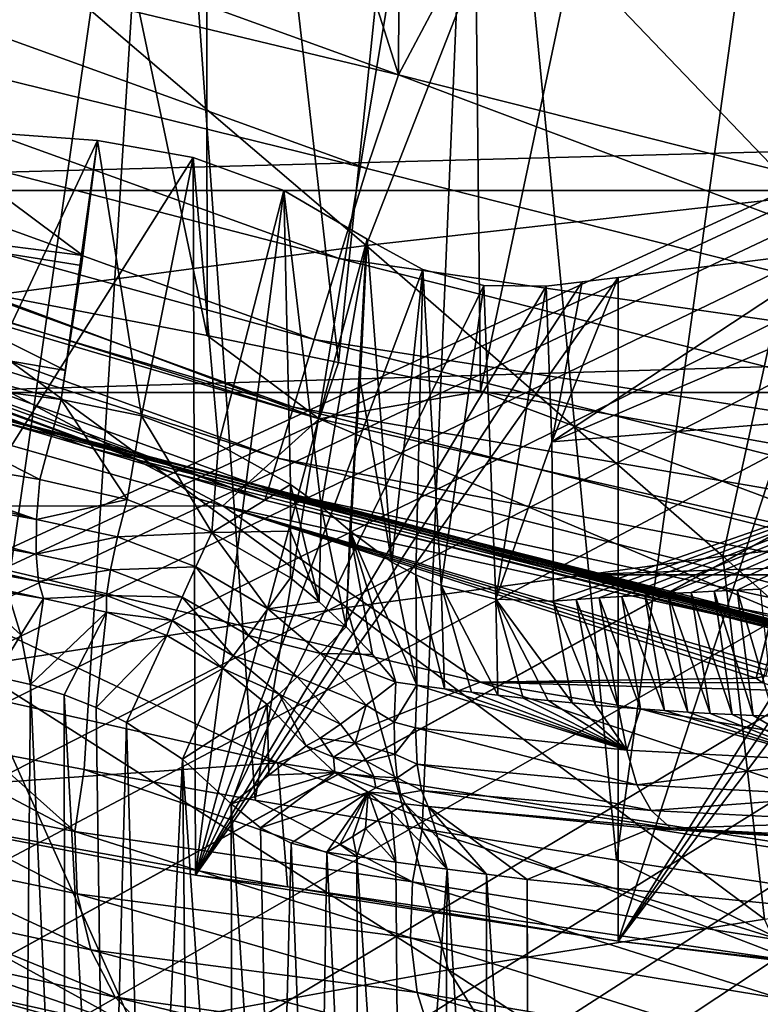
# Model space of a CAD drawing. Header units: metres. Extents: x -150 to 310, y -128 to 84.
# Tile 372 of 465: x 244.02 to 245.51, y 27.4 to 29.39. Entities that reach past the tile are written whole.
import ezdxf

# ---------------------------------------------------------------- set-up
doc = ezdxf.new("R2010")
doc.units = ezdxf.units.M
doc.layers.add('solid_26009703_SW0001_01', color=7, linetype='CONTINUOUS')

msp = doc.modelspace()

# ---------------------------------------------------------------- linework, layer by layer
at = {"layer": 'solid_26009703_SW0001_01'}
for points in [[(243.116791, 29.884842, 20), (243.636841, 32.883347, 20), (244.783997, 29.281439, 20)], [(244.783997, 29.281439, 20), (243.636841, 32.883347, 20), (244.795944, 32.182507, 20)], [(253.436691, 32.663933, 147.8293), (240.858826, 29.335346, 161.910217), (240.777496, 29.418783, 161.557251)], [(253.436691, 32.663933, 147.8293), (240.872131, 29.251188, 162.266235), (240.858826, 29.335346, 161.910217)], [(253.436691, 32.663933, 147.8293), (253.23819, 32.592106, 148.133163), (240.872131, 29.251188, 162.266235)], [(253.23819, 32.592106, 148.133163), (240.943726, 26.914448, 172.151337), (240.872131, 29.251188, 162.266235)], [(253.23819, 32.592106, 148.133163), (241.182755, 26.979494, 171.876175), (240.943726, 26.914448, 172.151337)], [(253.23819, 32.592106, 148.133163), (241.468613, 27.033003, 171.649811), (241.182755, 26.979494, 171.876175)], [(253.23819, 32.592106, 148.133163), (241.791901, 27.07361, 171.478043), (241.468613, 27.033003, 171.649811)], [(253.23819, 32.592106, 148.133163), (242.144608, 27.099974, 171.366516), (241.791901, 27.07361, 171.478043)], [(253.23819, 32.592106, 148.133163), (242.509903, 27.110838, 171.320557), (242.144608, 27.099974, 171.366516)], [(253.23819, 32.592106, 148.133163), (242.877884, 27.106201, 171.340164), (242.509903, 27.110838, 171.320557)], [(253.23819, 32.592106, 148.133163), (243.237457, 27.085897, 171.426056), (242.877884, 27.106201, 171.340164)], [(253.23819, 32.592106, 148.133163), (253.101547, 32.513977, 148.463669), (243.237457, 27.085897, 171.426056)], [(253.101547, 32.513977, 148.463669), (243.572433, 27.050976, 171.573792), (243.237457, 27.085897, 171.426056)], [(253.101547, 32.513977, 148.463669), (243.874969, 27.002449, 171.779068), (243.572433, 27.050976, 171.573792)], [(253.101547, 32.513977, 148.463669), (244.134048, 26.941683, 172.036133), (243.874969, 27.002449, 171.779068)], [(253.101547, 32.513977, 148.463669), (244.338303, 26.871798, 172.331772), (244.134048, 26.941683, 172.036133)], [(253.101547, 32.513977, 148.463669), (244.485703, 26.793299, 172.663834), (244.338303, 26.871798, 172.331772)], [(253.101547, 32.513977, 148.463669), (244.567017, 26.709862, 173.0168), (244.485703, 26.793299, 172.663834)], [(253.101547, 32.513977, 148.463669), (244.580338, 26.625704, 173.372818), (244.567017, 26.709862, 173.0168)], [(253.101547, 32.513977, 148.463669), (244.651932, 24.288963, 183.257919), (244.580338, 26.625704, 173.372818)], [(253.101547, 32.513977, 148.463669), (244.890961, 24.354012, 182.982758), (244.651932, 24.288963, 183.257919)], [(253.101547, 32.513977, 148.463669), (245.176819, 24.40752, 182.756393), (244.890961, 24.354012, 182.982758)], [(253.101547, 32.513977, 148.463669), (245.500107, 24.448126, 182.584625), (245.176819, 24.40752, 182.756393)], [(253.101547, 32.513977, 148.463669), (245.852814, 24.474489, 182.473083), (245.500107, 24.448126, 182.584625)], [(244.783997, 29.281439, 20), (244.795944, 32.182507, 20), (246.028748, 31.628019, 20)], [(244.783997, 29.281439, 20), (246.028748, 31.628019, 20), (246.503418, 28.847393, 20)], [(244.949509, 28.64296, 121.604858), (245.523026, 31.352512, 121.841446), (244.921555, 31.209459, 122.352425)], [(244.949509, 28.64296, 121.604858), (245.571457, 28.53083, 121.012856), (245.523026, 31.352512, 121.841446)], [(244.662918, 28.7006, 121.937881), (244.921555, 31.209459, 122.352425), (244.395172, 31.046314, 122.935181)], [(244.662918, 28.7006, 121.937881), (244.949509, 28.64296, 121.604858), (244.921555, 31.209459, 122.352425)], [(244.3974, 28.755085, 122.290405), (244.395172, 31.046314, 122.935181), (243.9543, 30.866819, 123.576332)], [(244.3974, 28.755085, 122.290405), (244.662918, 28.7006, 121.937881), (244.395172, 31.046314, 122.935181)], [(243.940323, 28.842916, 123.035004), (244.3974, 28.755085, 122.290405), (243.9543, 30.866819, 123.576332)], [(244.948608, 30.555845, 120.050484), (245.636322, 30.669258, 119.645378), (245.224182, 27.695719, 119.126381)], [(245.636322, 30.669258, 119.645378), (245.580948, 27.641823, 118.893875), (245.224182, 27.695719, 119.126381)], [(244.308441, 30.423351, 120.52375), (244.948608, 30.555845, 120.050484), (244.49469, 27.817127, 119.697441)], [(244.948608, 30.555845, 120.050484), (244.831787, 27.759209, 119.416351), (244.49469, 27.817127, 119.697441)], [(244.948608, 30.555845, 120.050484), (245.224182, 27.695719, 119.126381), (244.831787, 27.759209, 119.416351)], [(244.308441, 30.423351, 120.52375), (243.737595, 29.113825, 120.75148), (243.722183, 30.272875, 121.061241)], [(244.308441, 30.423351, 120.52375), (243.947662, 27.916845, 120.227211), (243.737595, 29.113825, 120.75148)], [(244.308441, 30.423351, 120.52375), (244.149246, 27.879301, 120.020332), (243.947662, 27.916845, 120.227211)], [(244.308441, 30.423351, 120.52375), (244.49469, 27.817127, 119.697441), (244.149246, 27.879301, 120.020332)], [(245.525528, 28.067825, 130.201187), (245.5056, 28.063511, 130.336914), (246.086365, 30.345573, 131.220169)], [(245.5056, 28.063511, 130.336914), (246.070145, 30.325201, 131.330536), (246.086365, 30.345573, 131.220169)], [(245.5056, 28.063511, 130.336914), (245.518845, 28.053747, 130.474426), (246.070145, 30.325201, 131.330536)], [(243.116791, 29.884842, 20), (244.783997, 29.281439, 20), (243.040573, 29.700165, 20.02235)], [(245.597443, 29.035629, 245.7491), (245.999542, 29.748957, 244.072144), (245.000595, 29.658884, 244.239716)], [(243.040573, 29.700165, 20.02235), (244.719757, 29.092621, 20.02235), (242.966934, 29.524361, 20.088854)], [(244.783997, 29.281439, 20), (244.719757, 29.092621, 20.02235), (243.040573, 29.700165, 20.02235)], [(244.718475, 28.93659, 245.932343), (245.000595, 29.658884, 244.239716), (244.002441, 29.548817, 244.444504)], [(244.718475, 28.93659, 245.932343), (245.597443, 29.035629, 245.7491), (245.000595, 29.658884, 244.239716)], [(243.840363, 28.819572, 246.148895), (244.718475, 28.93659, 245.932343), (244.002441, 29.548817, 244.444504)], [(242.966934, 29.524361, 20.088854), (244.663895, 28.910385, 20.088858), (242.900864, 29.366653, 20.196167)], [(244.719757, 29.092621, 20.02235), (244.663895, 28.910385, 20.088858), (242.966934, 29.524361, 20.088854)], [(258.439636, 29.470068, 113.185104), (241.560364, 29.470068, 113.185104), (242.594894, 29.04759, 112.702309)], [(257.40509, 29.04759, 112.702309), (258.439636, 29.470068, 113.185104), (242.594894, 29.04759, 112.702309)], [(242.900864, 29.366653, 20.196167), (244.613785, 28.74691, 20.196171), (242.845718, 29.234974, 20.33889)], [(244.663895, 28.910385, 20.088858), (244.613785, 28.74691, 20.196171), (242.900864, 29.366653, 20.196167)], [(242.06102, 29.292627, 76.233185), (242.296356, 29.214607, 57.779915), (244.152679, 28.531244, 57.779163)], [(243.973099, 28.583786, 76.230186), (242.06102, 29.292627, 76.233185), (244.152679, 28.531244, 57.779163)], [(244.783997, 29.281439, 20), (246.450836, 28.654272, 20.02235), (244.719757, 29.092621, 20.02235)], [(244.783997, 29.281439, 20), (246.503418, 28.847393, 20), (246.450836, 28.654272, 20.02235)], [(242.845718, 29.234974, 20.33889), (244.57193, 28.610415, 20.338896), (242.80423, 29.135948, 20.509844)], [(244.613785, 28.74691, 20.196171), (244.57193, 28.610415, 20.338896), (242.845718, 29.234974, 20.33889)], [(242.296356, 29.214607, 57.779915), (242.533478, 29.133093, 39.324863), (244.333832, 28.476528, 39.323532)], [(244.152679, 28.531244, 57.779163), (242.296356, 29.214607, 57.779915), (244.333832, 28.476528, 39.323532)], [(244.146896, 28.916357, 141.895355), (243.798187, 29.176237, 140.746307), (243.473526, 29.00313, 141.632416)], [(243.798187, 29.176237, 140.746307), (244.176529, 29.148678, 140.872681), (243.554489, 27.823235, 140.265503)], [(244.146896, 28.916357, 141.895355), (244.176529, 29.148678, 140.872681), (243.798187, 29.176237, 140.746307)], [(244.176529, 29.148678, 140.872681), (244.369156, 29.114809, 140.920654), (243.554489, 27.823235, 140.265503)], [(244.26532, 28.593054, 143.201508), (244.176529, 29.148678, 140.872681), (244.103104, 28.626177, 143.174789)], [(244.111816, 28.684763, 142.91655), (244.103104, 28.626177, 143.174789), (244.176529, 29.148678, 140.872681)], [(244.143814, 28.896313, 141.983963), (244.111816, 28.684763, 142.91655), (244.176529, 29.148678, 140.872681)], [(244.176529, 29.148678, 140.872681), (244.146896, 28.916357, 141.895355), (244.143814, 28.896313, 141.983963)], [(244.26532, 28.593054, 143.201508), (244.369156, 29.114809, 140.920654), (244.176529, 29.148678, 140.872681)], [(244.333832, 28.476528, 39.323532), (242.533478, 29.133093, 39.324863), (242.769592, 29.054001, 20.89912)], [(242.80423, 29.135948, 20.509844), (244.540466, 28.507769, 20.509851), (242.778519, 29.074558, 20.700424)], [(244.57193, 28.610415, 20.338896), (244.540466, 28.507769, 20.509851), (242.80423, 29.135948, 20.509844)], [(244.369156, 29.114809, 140.920654), (244.37439, 27.665359, 140.516327), (243.554489, 27.823235, 140.265503)], [(244.420776, 28.535355, 143.216492), (244.369156, 29.114809, 140.920654), (244.26532, 28.593054, 143.201508)], [(244.369156, 29.114809, 140.920654), (244.552338, 29.047575, 140.949951), (244.37439, 27.665359, 140.516327)], [(244.420776, 28.535355, 143.216492), (244.552338, 29.047575, 140.949951), (244.369156, 29.114809, 140.920654)], [(244.719757, 29.092621, 20.02235), (246.450836, 28.654272, 20.02235), (244.663895, 28.910385, 20.088858)], [(242.778519, 29.074558, 20.700424), (244.514038, 28.422827, 20.899971), (242.769592, 29.054001, 20.89912)], [(242.778519, 29.074558, 20.700424), (244.520966, 28.444136, 20.700434), (244.514038, 28.422827, 20.899971)], [(244.540466, 28.507769, 20.509851), (244.520966, 28.444136, 20.700434), (242.778519, 29.074558, 20.700424)], [(257.40509, 29.04759, 112.702309), (242.594894, 29.04759, 112.702309), (243.786163, 28.640013, 112.30024)], [(244.333832, 28.476528, 39.323532), (242.769592, 29.054001, 20.89912), (244.514038, 28.422827, 20.899971)], [(257.40509, 29.04759, 112.702309), (243.786163, 28.640013, 112.30024), (256.213837, 28.640013, 112.30024)], [(244.552338, 29.047575, 140.949951), (244.720551, 28.949398, 140.961182), (244.37439, 27.665359, 140.516327)], [(244.420776, 28.535355, 143.216492), (244.565582, 28.4545, 143.220108), (244.552338, 29.047575, 140.949951)], [(244.627762, 28.40962, 143.219162), (244.720551, 28.949398, 140.961182), (244.552338, 29.047575, 140.949951)], [(244.627762, 28.40962, 143.219162), (244.552338, 29.047575, 140.949951), (244.565582, 28.4545, 143.220108)], [(245.438263, 28.309422, 247.408997), (245.597443, 29.035629, 245.7491), (244.718475, 28.93659, 245.932343)], [(245.438263, 28.309422, 247.408997), (246.197433, 28.396761, 247.248489), (245.597443, 29.035629, 245.7491)], [(243.424286, 28.802174, 142.628922), (244.111816, 28.684763, 142.91655), (243.473526, 29.00313, 141.632416)], [(244.143814, 28.896313, 141.983963), (244.146896, 28.916357, 141.895355), (243.473526, 29.00313, 141.632416)], [(244.111816, 28.684763, 142.91655), (244.143814, 28.896313, 141.983963), (243.473526, 29.00313, 141.632416)], [(245.093491, 28.540173, 142.131912), (246.138763, 28.986561, 141.160538), (245.682678, 28.92864, 141.095535)], [(246.3004, 28.639273, 142.497391), (246.138763, 28.986561, 141.160538), (245.093491, 28.540173, 142.131912)], [(246.235306, 28.994505, 141.172379), (245.227188, 27.532194, 140.650375), (246.138763, 28.986561, 141.160538)], [(246.235306, 28.994505, 141.172379), (246.332291, 28.993689, 141.181564), (245.227188, 27.532194, 140.650375)], [(246.332291, 28.993689, 141.181564), (246.410416, 27.389139, 140.739761), (245.227188, 27.532194, 140.650375)], [(245.682678, 28.92864, 141.095535), (246.138763, 28.986561, 141.160538), (245.227188, 27.532194, 140.650375)], [(244.720551, 28.949398, 140.961182), (244.833115, 28.888329, 140.967133), (244.37439, 27.665359, 140.516327)], [(244.685669, 28.360926, 143.216949), (244.720551, 28.949398, 140.961182), (244.627762, 28.40962, 143.219162)], [(244.70665, 28.663675, 142.057175), (244.720551, 28.949398, 140.961182), (244.685669, 28.360926, 143.216949)], [(244.70665, 28.663675, 142.057175), (244.770752, 28.297722, 143.217255), (244.720551, 28.949398, 140.961182)], [(244.770752, 28.297722, 143.217255), (244.833115, 28.888329, 140.967133), (244.720551, 28.949398, 140.961182)], [(244.429123, 28.411507, 128.265427), (243.447174, 28.934656, 124.188652), (243.208862, 28.758953, 128.102478)], [(244.624084, 28.586788, 124.309219), (243.584045, 28.911339, 123.825768), (243.447174, 28.934656, 124.188652)], [(244.624084, 28.586788, 124.309219), (243.447174, 28.934656, 124.188652), (244.429123, 28.411507, 128.265427)], [(244.67984, 28.206226, 247.598694), (244.718475, 28.93659, 245.932343), (243.840363, 28.819572, 246.148895)], [(244.67984, 28.206226, 247.598694), (245.438263, 28.309422, 247.408997), (244.718475, 28.93659, 245.932343)], [(245.093491, 28.540173, 142.131912), (245.682678, 28.92864, 141.095535), (245.227188, 28.872223, 141.025528)], [(245.682678, 28.92864, 141.095535), (245.227188, 27.532194, 140.650375), (245.227188, 28.872223, 141.025528)], [(244.624084, 28.586788, 124.309219), (243.940323, 28.842916, 123.035004), (243.584045, 28.911339, 123.825768)], [(244.663895, 28.910385, 20.088858), (246.4133, 28.467396, 20.08886), (244.613785, 28.74691, 20.196171)], [(246.450836, 28.654272, 20.02235), (246.4133, 28.467396, 20.08886), (244.663895, 28.910385, 20.088858)], [(244.833115, 28.888329, 140.967133), (244.95639, 28.856157, 140.980759), (244.37439, 27.665359, 140.516327)], [(244.819061, 28.271742, 143.220947), (244.833115, 28.888329, 140.967133), (244.770752, 28.297722, 143.217255)], [(244.869904, 28.250505, 143.227249), (244.833115, 28.888329, 140.967133), (244.819061, 28.271742, 143.220947)], [(244.869904, 28.250505, 143.227249), (244.95639, 28.856157, 140.980759), (244.833115, 28.888329, 140.967133)], [(245.227188, 28.872223, 141.025528), (245.227188, 27.532194, 140.650375), (244.37439, 27.665359, 140.516327)], [(245.154633, 28.863468, 141.01355), (245.227188, 28.872223, 141.025528), (244.37439, 27.665359, 140.516327)], [(245.082214, 28.854969, 141.000732), (245.154633, 28.863468, 141.01355), (244.37439, 27.665359, 140.516327)], [(245.093491, 28.540173, 142.131912), (245.154633, 28.863468, 141.01355), (245.082214, 28.854969, 141.000732)], [(245.093491, 28.540173, 142.131912), (245.227188, 28.872223, 141.025528), (245.154633, 28.863468, 141.01355)], [(244.624084, 28.586788, 124.309219), (244.3974, 28.755085, 122.290405), (243.940323, 28.842916, 123.035004)], [(244.95639, 28.856157, 140.980759), (245.082214, 28.854969, 141.000732), (244.37439, 27.665359, 140.516327)], [(244.980118, 28.223001, 143.24826), (244.95639, 28.856157, 140.980759), (244.869904, 28.250505, 143.227249)], [(244.980118, 28.223001, 143.24826), (245.082214, 28.854969, 141.000732), (244.95639, 28.856157, 140.980759)], [(244.980118, 28.223001, 143.24826), (245.093491, 28.540173, 142.131912), (245.082214, 28.854969, 141.000732)], [(243.922302, 28.087189, 247.817566), (244.67984, 28.206226, 247.598694), (243.840363, 28.819572, 246.148895)], [(243.424286, 28.802174, 142.628922), (243.617905, 28.68984, 143.0634), (244.103104, 28.626177, 143.174789)], [(243.424286, 28.802174, 142.628922), (244.103104, 28.626177, 143.174789), (244.111816, 28.684763, 142.91655)], [(244.429123, 28.411507, 128.265427), (243.208862, 28.758953, 128.102478), (243.447464, 28.410807, 132.156418)], [(244.624084, 28.586788, 124.309219), (244.662918, 28.7006, 121.937881), (244.3974, 28.755085, 122.290405)], [(244.613785, 28.74691, 20.196171), (246.379623, 28.299761, 20.196175), (244.57193, 28.610415, 20.338896)], [(246.4133, 28.467396, 20.08886), (246.379623, 28.299761, 20.196175), (244.613785, 28.74691, 20.196171)], [(243.617905, 28.68984, 143.0634), (243.590622, 28.544125, 143.014465), (244.059616, 28.464666, 143.1194)], [(244.103104, 28.626177, 143.174789), (243.617905, 28.68984, 143.0634), (244.059616, 28.464666, 143.1194)], [(244.624084, 28.586788, 124.309219), (244.949509, 28.64296, 121.604858), (244.662918, 28.7006, 121.937881)], [(244.70665, 28.663675, 142.057175), (244.685669, 28.360926, 143.216949), (244.770752, 28.297722, 143.217255)], [(243.128571, 28.631353, 142.883026), (243.121597, 28.55245, 142.846481), (244.053314, 28.383684, 143.083252)], [(243.590622, 28.544125, 143.014465), (243.128571, 28.631353, 142.883026), (244.053314, 28.383684, 143.083252)], [(243.786163, 28.640013, 112.30024), (243.792862, 28.637028, 94.674019), (245.825806, 28.106712, 94.669815)], [(245.136719, 28.271753, 111.980774), (243.786163, 28.640013, 112.30024), (245.825806, 28.106712, 94.669815)], [(256.213837, 28.640013, 112.30024), (243.786163, 28.640013, 112.30024), (245.136719, 28.271753, 111.980774)], [(245.947464, 28.072205, 76.227921), (245.825806, 28.106712, 94.669815), (243.792862, 28.637028, 94.674019)], [(245.947464, 28.072205, 76.227921), (243.792862, 28.637028, 94.674019), (243.973099, 28.583786, 76.230186)], [(244.103104, 28.626177, 143.174789), (244.059616, 28.464666, 143.1194), (244.23616, 28.423769, 143.14798)], [(244.26532, 28.593054, 143.201508), (244.103104, 28.626177, 143.174789), (244.23616, 28.423769, 143.14798)], [(244.624084, 28.586788, 124.309219), (245.858185, 28.304327, 124.419991), (244.949509, 28.64296, 121.604858)], [(245.858185, 28.304327, 124.419991), (245.571457, 28.53083, 121.012856), (244.949509, 28.64296, 121.604858)], [(246.3004, 28.639273, 142.497391), (245.093491, 28.540173, 142.131912), (245.096527, 28.218813, 143.281601)], [(246.3004, 28.639273, 142.497391), (245.096527, 28.218813, 143.281601), (245.142563, 28.222145, 143.29715)], [(256.213837, 28.640013, 112.30024), (245.136719, 28.271753, 111.980774), (254.863281, 28.271753, 111.980774)], [(246.3004, 28.639273, 142.497391), (245.142563, 28.222145, 143.29715), (245.188705, 28.225325, 143.313293)], [(246.3004, 28.639273, 142.497391), (245.188705, 28.225325, 143.313293), (245.23497, 28.228354, 143.330048)], [(246.3004, 28.639273, 142.497391), (245.23497, 28.228354, 143.330048), (245.281326, 28.231232, 143.347412)], [(246.3004, 28.639273, 142.497391), (245.281326, 28.231232, 143.347412), (245.327805, 28.233959, 143.365372)], [(246.3004, 28.639273, 142.497391), (245.327805, 28.233959, 143.365372), (245.374374, 28.236534, 143.383942)], [(246.3004, 28.639273, 142.497391), (245.374374, 28.236534, 143.383942), (245.421066, 28.238958, 143.403107)], [(246.3004, 28.639273, 142.497391), (245.421066, 28.238958, 143.403107), (245.46785, 28.241232, 143.422867)], [(246.3004, 28.639273, 142.497391), (245.46785, 28.241232, 143.422867), (245.51474, 28.243355, 143.443253)], [(244.57193, 28.610415, 20.338896), (246.351501, 28.159794, 20.338903), (244.540466, 28.507769, 20.509851)], [(246.379623, 28.299761, 20.196175), (246.351501, 28.159794, 20.338903), (244.57193, 28.610415, 20.338896)], [(244.26532, 28.593054, 143.201508), (244.23616, 28.423769, 143.14798), (244.407028, 28.357313, 143.164078)], [(244.420776, 28.535355, 143.216492), (244.26532, 28.593054, 143.201508), (244.407028, 28.357313, 143.164078)], [(244.624084, 28.586788, 124.309219), (244.429123, 28.411507, 128.265427), (245.712311, 28.128717, 128.404846)], [(244.624084, 28.586788, 124.309219), (245.712311, 28.128717, 128.404846), (245.858185, 28.304327, 124.419991)], [(243.973099, 28.583786, 76.230186), (244.152679, 28.531244, 57.779163), (246.068649, 28.038036, 57.778687)], [(245.947464, 28.072205, 76.227921), (243.973099, 28.583786, 76.230186), (246.068649, 28.038036, 57.778687)], [(243.121597, 28.55245, 142.846481), (244.052475, 28.313734, 143.028107), (244.053314, 28.383684, 143.083252)], [(243.121597, 28.55245, 142.846481), (243.124649, 28.480888, 142.790497), (244.052475, 28.313734, 143.028107)], [(243.590622, 28.544125, 143.014465), (244.053314, 28.383684, 143.083252), (244.059616, 28.464666, 143.1194)], [(244.152679, 28.531244, 57.779163), (244.333832, 28.476528, 39.323532), (246.19101, 28.002794, 39.32254)], [(246.068649, 28.038036, 57.778687), (244.152679, 28.531244, 57.779163), (246.19101, 28.002794, 39.32254)], [(244.420776, 28.535355, 143.216492), (244.407028, 28.357313, 143.164078), (244.565582, 28.4545, 143.220108)], [(244.980118, 28.223001, 143.24826), (245.096527, 28.218813, 143.281601), (245.093491, 28.540173, 142.131912)], [(244.540466, 28.507769, 20.509851), (246.330353, 28.054537, 20.509859), (244.520966, 28.444136, 20.700434)], [(246.351501, 28.159794, 20.338903), (246.330353, 28.054537, 20.509859), (244.540466, 28.507769, 20.509851)], [(243.124649, 28.480888, 142.790497), (243.135757, 28.425472, 142.719284), (244.057327, 28.258608, 142.95607)], [(243.124649, 28.480888, 142.790497), (244.057327, 28.258608, 142.95607), (244.052475, 28.313734, 143.028107)], [(246.19101, 28.002794, 39.32254), (244.333832, 28.476528, 39.323532), (244.514038, 28.422827, 20.899971)], [(244.23616, 28.423769, 143.14798), (244.059616, 28.464666, 143.1194), (244.053314, 28.383684, 143.083252)], [(244.565582, 28.4545, 143.220108), (244.407028, 28.357313, 143.164078), (244.565659, 28.36001, 143.193558)], [(244.565582, 28.4545, 143.220108), (244.565659, 28.36001, 143.193558), (244.624084, 28.217716, 143.164139)], [(244.627762, 28.40962, 143.219162), (244.565582, 28.4545, 143.220108), (244.624084, 28.217716, 143.164139)], [(243.135757, 28.425472, 142.719284), (244.067169, 28.224358, 142.875778), (244.057327, 28.258608, 142.95607)], [(243.135757, 28.425472, 142.719284), (243.995071, 28.23621, 142.861267), (244.067169, 28.224358, 142.875778)], [(244.520966, 28.444136, 20.700434), (246.312531, 27.967384, 20.90052), (244.514038, 28.422827, 20.899971)], [(244.520966, 28.444136, 20.700434), (246.317245, 27.989285, 20.700443), (246.312531, 27.967384, 20.90052)], [(246.330353, 28.054537, 20.509859), (246.317245, 27.989285, 20.700443), (244.520966, 28.444136, 20.700434)], [(244.540405, 27.892445, 136.37616), (243.447464, 28.410807, 132.156418), (242.907623, 28.259855, 136.11467)], [(244.429123, 28.411507, 128.265427), (243.447464, 28.410807, 132.156418), (244.948578, 28.055347, 132.364914)], [(244.540405, 27.892445, 136.37616), (244.948578, 28.055347, 132.364914), (243.447464, 28.410807, 132.156418)], [(244.216721, 28.348791, 143.111786), (244.23616, 28.423769, 143.14798), (244.053314, 28.383684, 143.083252)], [(244.407028, 28.357313, 143.164078), (244.23616, 28.423769, 143.14798), (244.216721, 28.348791, 143.111786)], [(245.712311, 28.128717, 128.404846), (244.429123, 28.411507, 128.265427), (245.629929, 28.060219, 129.980835)], [(244.429123, 28.411507, 128.265427), (245.5056, 28.063511, 130.336914), (245.525528, 28.067825, 130.201187)], [(244.429123, 28.411507, 128.265427), (244.948578, 28.055347, 132.364914), (245.5056, 28.063511, 130.336914)], [(244.429123, 28.411507, 128.265427), (245.576447, 28.064791, 130.076004), (245.629929, 28.060219, 129.980835)], [(244.429123, 28.411507, 128.265427), (245.525528, 28.067825, 130.201187), (245.576447, 28.064791, 130.076004)], [(246.19101, 28.002794, 39.32254), (244.514038, 28.422827, 20.899971), (246.312531, 27.967384, 20.90052)], [(244.627762, 28.40962, 143.219162), (244.624084, 28.217716, 143.164139), (244.678314, 28.167192, 143.160217)], [(244.685669, 28.360926, 143.216949), (244.627762, 28.40962, 143.219162), (244.678314, 28.167192, 143.160217)], [(246.160828, 27.66503, 248.87352), (246.197433, 28.396761, 247.248489), (245.438263, 28.309422, 247.408997)], [(244.216721, 28.348791, 143.111786), (244.053314, 28.383684, 143.083252), (244.052475, 28.313734, 143.028107)], [(244.202454, 28.281929, 143.056137), (244.216721, 28.348791, 143.111786), (244.052475, 28.313734, 143.028107)], [(244.374496, 28.288227, 143.127762), (244.216721, 28.348791, 143.111786), (244.202454, 28.281929, 143.056137)], [(244.374496, 28.288227, 143.127762), (244.407028, 28.357313, 143.164078), (244.216721, 28.348791, 143.111786)], [(244.407028, 28.357313, 143.164078), (244.374496, 28.288227, 143.127762), (244.520355, 28.203058, 143.130814)], [(244.565659, 28.36001, 143.193558), (244.407028, 28.357313, 143.164078), (244.565765, 28.26582, 143.167191)], [(244.407028, 28.357313, 143.164078), (244.520355, 28.203058, 143.130814), (244.565765, 28.26582, 143.167191)], [(244.565659, 28.36001, 143.193558), (244.565765, 28.26582, 143.167191), (244.624084, 28.217716, 143.164139)], [(244.685669, 28.360926, 143.216949), (244.678314, 28.167192, 143.160217), (244.731674, 28.110912, 143.154968)], [(244.685669, 28.360926, 143.216949), (244.731674, 28.110912, 143.154968), (244.778397, 28.055023, 143.148895)], [(244.685669, 28.360926, 143.216949), (244.778397, 28.055023, 143.148895), (244.820648, 28.04921, 143.156708)], [(244.770752, 28.297722, 143.217255), (244.685669, 28.360926, 143.216949), (244.820648, 28.04921, 143.156708)], [(244.202454, 28.281929, 143.056137), (244.052475, 28.313734, 143.028107), (244.057327, 28.258608, 142.95607)], [(245.522537, 27.576483, 249.035034), (245.438263, 28.309422, 247.408997), (244.67984, 28.206226, 247.598694)], [(245.522537, 27.576483, 249.035034), (246.160828, 27.66503, 248.87352), (245.438263, 28.309422, 247.408997)], [(244.346985, 28.226936, 143.072418), (244.374496, 28.288227, 143.127762), (244.202454, 28.281929, 143.056137)], [(244.346985, 28.226936, 143.072418), (244.480865, 28.149364, 143.076401), (244.374496, 28.288227, 143.127762)], [(244.374496, 28.288227, 143.127762), (244.480865, 28.149364, 143.076401), (244.520355, 28.203058, 143.130814)], [(244.819061, 28.271742, 143.220947), (244.770752, 28.297722, 143.217255), (244.820648, 28.04921, 143.156708)], [(244.194809, 28.230001, 142.985519), (244.202454, 28.281929, 143.056137), (244.057327, 28.258608, 142.95607)], [(244.346985, 28.226936, 143.072418), (244.202454, 28.281929, 143.056137), (244.194809, 28.230001, 142.985519)], [(244.819061, 28.271742, 143.220947), (244.820648, 28.04921, 143.156708), (244.876633, 28.041983, 143.167953)], [(244.869904, 28.250505, 143.227249), (244.819061, 28.271742, 143.220947), (244.876633, 28.041983, 143.167953)], [(245.136719, 28.271753, 111.980774), (245.825806, 28.106712, 94.669815), (246.649155, 27.96682, 111.74324)], [(254.863281, 28.271753, 111.980774), (245.136719, 28.271753, 111.980774), (246.649155, 27.96682, 111.74324)], [(244.540405, 27.892445, 136.37616), (242.907623, 28.259855, 136.11467), (243.554489, 27.823235, 140.265503)], [(243.91275, 28.250004, 142.843826), (243.969727, 28.066776, 142.166779), (244.021729, 28.15057, 142.547073)], [(243.91275, 28.250004, 142.843826), (244.021729, 28.15057, 142.547073), (243.995071, 28.23621, 142.861267)], [(244.194809, 28.230001, 142.985519), (244.057327, 28.258608, 142.95607), (244.067169, 28.224358, 142.875778)], [(244.624084, 28.217716, 143.164139), (244.565765, 28.26582, 143.167191), (244.520355, 28.203058, 143.130814)], [(244.869904, 28.250505, 143.227249), (244.931137, 28.035223, 143.17981), (244.984177, 28.028948, 143.1922)], [(244.980118, 28.223001, 143.24826), (244.869904, 28.250505, 143.227249), (244.984177, 28.028948, 143.1922)], [(244.869904, 28.250505, 143.227249), (244.876633, 28.041983, 143.167953), (244.931137, 28.035223, 143.17981)], [(243.995071, 28.23621, 142.861267), (244.021729, 28.15057, 142.547073), (244.067169, 28.224358, 142.875778)], [(244.194809, 28.230001, 142.985519), (244.067169, 28.224358, 142.875778), (244.194229, 28.19692, 142.907104)], [(244.327148, 28.179552, 143.002426), (244.194809, 28.230001, 142.985519), (244.194229, 28.19692, 142.907104)], [(244.327148, 28.179552, 143.002426), (244.346985, 28.226936, 143.072418), (244.194809, 28.230001, 142.985519)], [(244.327148, 28.179552, 143.002426), (244.449951, 28.108337, 143.00737), (244.346985, 28.226936, 143.072418)], [(244.346985, 28.226936, 143.072418), (244.449951, 28.108337, 143.00737), (244.480865, 28.149364, 143.076401)], [(245.27211, 28.001574, 143.275467), (245.23497, 28.228354, 143.330048), (245.188705, 28.225325, 143.313293)], [(245.320724, 27.998072, 143.292267), (245.281326, 28.231232, 143.347412), (245.23497, 28.228354, 143.330048)], [(245.27211, 28.001574, 143.275467), (245.320724, 27.998072, 143.292267), (245.23497, 28.228354, 143.330048)], [(245.367813, 27.994953, 143.309296), (245.327805, 28.233959, 143.365372), (245.281326, 28.231232, 143.347412)], [(245.320724, 27.998072, 143.292267), (245.367813, 27.994953, 143.309296), (245.281326, 28.231232, 143.347412)], [(245.413315, 27.992298, 143.326508), (245.374374, 28.236534, 143.383942), (245.327805, 28.233959, 143.365372)], [(245.367813, 27.994953, 143.309296), (245.413315, 27.992298, 143.326508), (245.327805, 28.233959, 143.365372)], [(245.457382, 27.989992, 143.343857), (245.421066, 28.238958, 143.403107), (245.374374, 28.236534, 143.383942)], [(245.413315, 27.992298, 143.326508), (245.457382, 27.989992, 143.343857), (245.374374, 28.236534, 143.383942)], [(245.500076, 27.987978, 143.361298), (245.46785, 28.241232, 143.422867), (245.421066, 28.238958, 143.403107)], [(245.457382, 27.989992, 143.343857), (245.500076, 27.987978, 143.361298), (245.421066, 28.238958, 143.403107)], [(245.541367, 27.98633, 143.378784), (245.51474, 28.243355, 143.443253), (245.46785, 28.241232, 143.422867)], [(245.500076, 27.987978, 143.361298), (245.541367, 27.98633, 143.378784), (245.46785, 28.241232, 143.422867)], [(244.067169, 28.224358, 142.875778), (244.021729, 28.15057, 142.547073), (244.041138, 28.050503, 142.181732)], [(244.194229, 28.19692, 142.907104), (244.067169, 28.224358, 142.875778), (244.041138, 28.050503, 142.181732)], [(244.678314, 28.167192, 143.160217), (244.624084, 28.217716, 143.164139), (244.520355, 28.203058, 143.130814)], [(244.980118, 28.223001, 143.24826), (245.134384, 28.013288, 143.232239), (245.096527, 28.218813, 143.281601)], [(244.980118, 28.223001, 143.24826), (245.08577, 28.017998, 143.21846), (245.134384, 28.013288, 143.232239)], [(244.980118, 28.223001, 143.24826), (245.035721, 28.023188, 143.205109), (245.08577, 28.017998, 143.21846)], [(244.980118, 28.223001, 143.24826), (244.984177, 28.028948, 143.1922), (245.035721, 28.023188, 143.205109)], [(245.181656, 28.008955, 143.246353), (245.142563, 28.222145, 143.29715), (245.096527, 28.218813, 143.281601)], [(245.134384, 28.013288, 143.232239), (245.181656, 28.008955, 143.246353), (245.096527, 28.218813, 143.281601)], [(245.227554, 28.005045, 143.260773), (245.188705, 28.225325, 143.313293), (245.142563, 28.222145, 143.29715)], [(245.181656, 28.008955, 143.246353), (245.227554, 28.005045, 143.260773), (245.142563, 28.222145, 143.29715)], [(245.227554, 28.005045, 143.260773), (245.27211, 28.001574, 143.275467), (245.188705, 28.225325, 143.313293)], [(244.884995, 27.474342, 249.221375), (244.67984, 28.206226, 247.598694), (243.922302, 28.087189, 247.817566)], [(244.194229, 28.19692, 142.907104), (244.041138, 28.050503, 142.181732), (244.109161, 28.029638, 142.19368)], [(244.194229, 28.19692, 142.907104), (244.109161, 28.029638, 142.19368), (244.173737, 28.004164, 142.202667)], [(244.316391, 28.149492, 142.924728), (244.194229, 28.19692, 142.907104), (244.173737, 28.004164, 142.202667)], [(244.327148, 28.179552, 143.002426), (244.194229, 28.19692, 142.907104), (244.316391, 28.149492, 142.924728)], [(244.626205, 28.11302, 143.123947), (244.520355, 28.203058, 143.130814), (244.480865, 28.149364, 143.076401)], [(244.626205, 28.11302, 143.123947), (244.678314, 28.167192, 143.160217), (244.520355, 28.203058, 143.130814)], [(244.884995, 27.474342, 249.221375), (245.522537, 27.576483, 249.035034), (244.67984, 28.206226, 247.598694)], [(244.327148, 28.179552, 143.002426), (244.316391, 28.149492, 142.924728), (244.429565, 28.082552, 142.928345)], [(244.327148, 28.179552, 143.002426), (244.429565, 28.082552, 142.928345), (244.449951, 28.108337, 143.00737)], [(244.731674, 28.110912, 143.154968), (244.678314, 28.167192, 143.160217), (244.626205, 28.11302, 143.123947)], [(244.021729, 28.15057, 142.547073), (243.969727, 28.066776, 142.166779), (244.041138, 28.050503, 142.181732)], [(244.316391, 28.149492, 142.924728), (244.173737, 28.004164, 142.202667), (244.234604, 27.974096, 142.208755)], [(244.316391, 28.149492, 142.924728), (244.234604, 27.974096, 142.208755), (244.429565, 28.082552, 142.928345)], [(244.579605, 28.066023, 143.069122), (244.480865, 28.149364, 143.076401), (244.449951, 28.108337, 143.00737)], [(244.579605, 28.066023, 143.069122), (244.626205, 28.11302, 143.123947), (244.480865, 28.149364, 143.076401)], [(244.542908, 28.03083, 142.999924), (244.449951, 28.108337, 143.00737), (244.429565, 28.082552, 142.928345)], [(244.542908, 28.03083, 142.999924), (244.579605, 28.066023, 143.069122), (244.449951, 28.108337, 143.00737)], [(244.718857, 28.008547, 143.111633), (244.626205, 28.11302, 143.123947), (244.579605, 28.066023, 143.069122)], [(244.778397, 28.055023, 143.148895), (244.731674, 28.110912, 143.154968), (244.626205, 28.11302, 143.123947)], [(244.718857, 28.008547, 143.111633), (244.778397, 28.055023, 143.148895), (244.626205, 28.11302, 143.123947)], [(244.248291, 27.358614, 249.432571), (243.922302, 28.087189, 247.817566), (243.165756, 27.95232, 248.065628)], [(244.248291, 27.358614, 249.432571), (244.884995, 27.474342, 249.221375), (243.922302, 28.087189, 247.817566)], [(244.429565, 28.082552, 142.928345), (244.234604, 27.974096, 142.208755), (244.347702, 27.899645, 142.213074)], [(244.518845, 28.009945, 142.922943), (244.429565, 28.082552, 142.928345), (244.347702, 27.899645, 142.213074)], [(244.542908, 28.03083, 142.999924), (244.429565, 28.082552, 142.928345), (244.518845, 28.009945, 142.922943)], [(243.969727, 28.066776, 142.166779), (243.942657, 26.508665, 141.692261), (244.026657, 26.494698, 141.711777)], [(244.041138, 28.050503, 142.181732), (243.969727, 28.066776, 142.166779), (244.026657, 26.494698, 141.711777)], [(244.041138, 28.050503, 142.181732), (244.026657, 26.494698, 141.711777), (244.110916, 26.480961, 141.730362)], [(244.109161, 28.029638, 142.19368), (244.041138, 28.050503, 142.181732), (244.110916, 26.480961, 141.730362)], [(246.269714, 27.616819, 136.573441), (244.948578, 28.055347, 132.364914), (244.540405, 27.892445, 136.37616)], [(244.666901, 27.970228, 143.057419), (244.579605, 28.066023, 143.069122), (244.542908, 28.03083, 142.999924)], [(244.666901, 27.970228, 143.057419), (244.718857, 28.008547, 143.111633), (244.579605, 28.066023, 143.069122)], [(244.774948, 27.974541, 143.113098), (244.778397, 28.055023, 143.148895), (244.718857, 28.008547, 143.111633)], [(244.774948, 27.974541, 143.113098), (244.820648, 28.04921, 143.156708), (244.778397, 28.055023, 143.148895)], [(244.774948, 27.974541, 143.113098), (244.818237, 27.963364, 143.117676), (244.820648, 28.04921, 143.156708)], [(244.818237, 27.963364, 143.117676), (245.244736, 27.917953, 143.226547), (244.820648, 28.04921, 143.156708)], [(245.244736, 27.917953, 143.226547), (244.876633, 28.041983, 143.167953), (244.820648, 28.04921, 143.156708)], [(244.948578, 28.055347, 132.364914), (245.518845, 28.053747, 130.474426), (245.5056, 28.063511, 130.336914)], [(246.269714, 27.616819, 136.573441), (246.541931, 27.787239, 132.528687), (244.948578, 28.055347, 132.364914)], [(244.948578, 28.055347, 132.364914), (246.541931, 27.787239, 132.528687), (245.563477, 28.03879, 130.60228)], [(244.948578, 28.055347, 132.364914), (245.563477, 28.03879, 130.60228), (245.518845, 28.053747, 130.474426)], [(244.109161, 28.029638, 142.19368), (244.110916, 26.480961, 141.730362), (244.195007, 26.467522, 141.74791)], [(244.173737, 28.004164, 142.202667), (244.109161, 28.029638, 142.19368), (244.195007, 26.467522, 141.74791)], [(244.542908, 28.03083, 142.999924), (244.518845, 28.009945, 142.922943), (244.597427, 27.926529, 142.911819)], [(244.625595, 27.942339, 142.98941), (244.542908, 28.03083, 142.999924), (244.597427, 27.926529, 142.911819)], [(244.625595, 27.942339, 142.98941), (244.666901, 27.970228, 143.057419), (244.542908, 28.03083, 142.999924)], [(245.244736, 27.917953, 143.226547), (244.931137, 28.035223, 143.17981), (244.876633, 28.041983, 143.167953)], [(245.244736, 27.917953, 143.226547), (244.984177, 28.028948, 143.1922), (244.931137, 28.035223, 143.17981)], [(245.244736, 27.917953, 143.226547), (245.035721, 28.023188, 143.205109), (244.984177, 28.028948, 143.1922)], [(244.518845, 28.009945, 142.922943), (244.347702, 27.899645, 142.213074), (244.446442, 27.809576, 142.207138)], [(244.521896, 27.867504, 142.55925), (244.518845, 28.009945, 142.922943), (244.446442, 27.809576, 142.207138)], [(244.521896, 27.867504, 142.55925), (244.597427, 27.926529, 142.911819), (244.518845, 28.009945, 142.922943)], [(244.696442, 27.932209, 143.046356), (244.718857, 28.008547, 143.111633), (244.666901, 27.970228, 143.057419)], [(244.774948, 27.974541, 143.113098), (244.718857, 28.008547, 143.111633), (244.696442, 27.932209, 143.046356)], [(245.244736, 27.917953, 143.226547), (245.08577, 28.017998, 143.21846), (245.035721, 28.023188, 143.205109)], [(245.244736, 27.917953, 143.226547), (245.134384, 28.013288, 143.232239), (245.08577, 28.017998, 143.21846)], [(245.244736, 27.917953, 143.226547), (245.181656, 28.008955, 143.246353), (245.134384, 28.013288, 143.232239)], [(245.244736, 27.917953, 143.226547), (245.227554, 28.005045, 143.260773), (245.181656, 28.008955, 143.246353)], [(244.234604, 27.974096, 142.208755), (244.173737, 28.004164, 142.202667), (244.195007, 26.467522, 141.74791)], [(245.244736, 27.917953, 143.226547), (245.27211, 28.001574, 143.275467), (245.227554, 28.005045, 143.260773)], [(245.244736, 27.917953, 143.226547), (245.655762, 27.896339, 143.390106), (245.27211, 28.001574, 143.275467)], [(245.655762, 27.896339, 143.390106), (245.320724, 27.998072, 143.292267), (245.27211, 28.001574, 143.275467)], [(245.655762, 27.896339, 143.390106), (245.367813, 27.994953, 143.309296), (245.320724, 27.998072, 143.292267)], [(245.655762, 27.896339, 143.390106), (245.413315, 27.992298, 143.326508), (245.367813, 27.994953, 143.309296)], [(245.655762, 27.896339, 143.390106), (245.457382, 27.989992, 143.343857), (245.413315, 27.992298, 143.326508)], [(245.655762, 27.896339, 143.390106), (245.500076, 27.987978, 143.361298), (245.457382, 27.989992, 143.343857)], [(244.234604, 27.974096, 142.208755), (244.195007, 26.467522, 141.74791), (244.279327, 26.454315, 141.764542)], [(244.347702, 27.899645, 142.213074), (244.234604, 27.974096, 142.208755), (244.279327, 26.454315, 141.764542)], [(244.696442, 27.932209, 143.046356), (244.666901, 27.970228, 143.057419), (244.625595, 27.942339, 142.98941)], [(244.774948, 27.974541, 143.113098), (244.696442, 27.932209, 143.046356), (244.77652, 27.910248, 143.063843)], [(244.774948, 27.974541, 143.113098), (244.77652, 27.910248, 143.063843), (244.818237, 27.963364, 143.117676)], [(245.655762, 27.896339, 143.390106), (245.541367, 27.98633, 143.378784), (245.500076, 27.987978, 143.361298)], [(243.612564, 27.229313, 249.668625), (244.248291, 27.358614, 249.432571), (243.165756, 27.95232, 248.065628)], [(244.130569, 27.753475, 120.028648), (243.736343, 27.830959, 120.451859), (243.752579, 27.953882, 120.441963)], [(244.130569, 27.753475, 120.028648), (243.752579, 27.953882, 120.441963), (243.947662, 27.916845, 120.227211)], [(244.77652, 27.910248, 143.063843), (244.821609, 27.889441, 143.05632), (244.818237, 27.963364, 143.117676)], [(245.265015, 27.847956, 143.1745), (245.244736, 27.917953, 143.226547), (244.818237, 27.963364, 143.117676)], [(244.821609, 27.889441, 143.05632), (245.265015, 27.847956, 143.1745), (244.818237, 27.963364, 143.117676)], [(244.652634, 27.90419, 142.97113), (244.625595, 27.942339, 142.98941), (244.597427, 27.926529, 142.911819)], [(244.696442, 27.932209, 143.046356), (244.625595, 27.942339, 142.98941), (244.652634, 27.90419, 142.97113)], [(244.719482, 27.896025, 143.021851), (244.696442, 27.932209, 143.046356), (244.652634, 27.90419, 142.97113)], [(244.719482, 27.896025, 143.021851), (244.77652, 27.910248, 143.063843), (244.696442, 27.932209, 143.046356)], [(244.130569, 27.753475, 120.028648), (243.947662, 27.916845, 120.227211), (244.149246, 27.879301, 120.020332)], [(244.655212, 27.872871, 142.90657), (244.597427, 27.926529, 142.911819), (244.521896, 27.867504, 142.55925)], [(244.655212, 27.872871, 142.90657), (244.652634, 27.90419, 142.97113), (244.597427, 27.926529, 142.911819)], [(244.719482, 27.896025, 143.021851), (244.781113, 27.862461, 143.006912), (244.77652, 27.910248, 143.063843)], [(244.77652, 27.910248, 143.063843), (244.781113, 27.862461, 143.006912), (244.821609, 27.889441, 143.05632)], [(245.265015, 27.847956, 143.1745), (245.655762, 27.896339, 143.390106), (245.244736, 27.917953, 143.226547)], [(244.540405, 27.892445, 136.37616), (243.554489, 27.823235, 140.265503), (244.559662, 27.642118, 140.422226)], [(244.347702, 27.899645, 142.213074), (244.279327, 26.454315, 141.764542), (244.363861, 26.441343, 141.780243)], [(244.347702, 27.899645, 142.213074), (244.363861, 26.441343, 141.780243), (244.448624, 26.428606, 141.794998)], [(244.446442, 27.809576, 142.207138), (244.347702, 27.899645, 142.213074), (244.448624, 26.428606, 141.794998)], [(244.540405, 27.892445, 136.37616), (244.559662, 27.642118, 140.422226), (245.590012, 27.490896, 140.552414)], [(246.269714, 27.616819, 136.573441), (244.540405, 27.892445, 136.37616), (245.590012, 27.490896, 140.552414)], [(244.733887, 27.865026, 142.986191), (244.652634, 27.90419, 142.97113), (244.655212, 27.872871, 142.90657)], [(244.733887, 27.865026, 142.986191), (244.719482, 27.896025, 143.021851), (244.652634, 27.90419, 142.97113)], [(244.733887, 27.865026, 142.986191), (244.781113, 27.862461, 143.006912), (244.719482, 27.896025, 143.021851)], [(244.781113, 27.862461, 143.006912), (244.830185, 27.836473, 142.981033), (244.821609, 27.889441, 143.05632)], [(245.294022, 27.796452, 143.113297), (245.265015, 27.847956, 143.1745), (244.821609, 27.889441, 143.05632)], [(244.821609, 27.889441, 143.05632), (244.830185, 27.836473, 142.981033), (245.294022, 27.796452, 143.113297)], [(245.265015, 27.847956, 143.1745), (245.691467, 27.825573, 143.346588), (245.655762, 27.896339, 143.390106)], [(244.8125, 27.652353, 119.418289), (244.130569, 27.753475, 120.028648), (244.149246, 27.879301, 120.020332)], [(244.8125, 27.652353, 119.418289), (244.149246, 27.879301, 120.020332), (244.49469, 27.817127, 119.697441)], [(244.655212, 27.872871, 142.90657), (244.446442, 27.809576, 142.207138), (244.505417, 27.7609, 142.205521)], [(244.655212, 27.872871, 142.90657), (244.521896, 27.867504, 142.55925), (244.446442, 27.809576, 142.207138)], [(244.722961, 27.833344, 142.896881), (244.655212, 27.872871, 142.90657), (244.505417, 27.7609, 142.205521)], [(244.738327, 27.842087, 142.942657), (244.655212, 27.872871, 142.90657), (244.722961, 27.833344, 142.896881)], [(244.738327, 27.842087, 142.942657), (244.733887, 27.865026, 142.986191), (244.655212, 27.872871, 142.90657)], [(244.738327, 27.842087, 142.942657), (244.781113, 27.862461, 143.006912), (244.733887, 27.865026, 142.986191)], [(244.738327, 27.842087, 142.942657), (244.787857, 27.829502, 142.945724), (244.781113, 27.862461, 143.006912)], [(244.781113, 27.862461, 143.006912), (244.787857, 27.829502, 142.945724), (244.830185, 27.836473, 142.981033)], [(244.135269, 27.628252, 120.060249), (243.743851, 27.708939, 120.482254), (243.736343, 27.830959, 120.451859)], [(244.130569, 27.753475, 120.028648), (244.135269, 27.628252, 120.060249), (243.736343, 27.830959, 120.451859)], [(244.722961, 27.833344, 142.896881), (244.505417, 27.7609, 142.205521), (244.567505, 27.729988, 142.208664)], [(244.722961, 27.833344, 142.896881), (244.567505, 27.729988, 142.208664), (244.639343, 27.711802, 142.216858)], [(244.722961, 27.833344, 142.896881), (244.639343, 27.711802, 142.216858), (244.665619, 27.727444, 142.325012)], [(244.722961, 27.833344, 142.896881), (244.665619, 27.727444, 142.325012), (244.691666, 27.743423, 142.434372)], [(244.722961, 27.833344, 142.896881), (244.691666, 27.743423, 142.434372), (244.717194, 27.759785, 142.544983)], [(244.717194, 27.759785, 142.544983), (244.742981, 27.776388, 142.656708), (244.722961, 27.833344, 142.896881)], [(244.738327, 27.842087, 142.942657), (244.722961, 27.833344, 142.896881), (244.787857, 27.829502, 142.945724)], [(244.722961, 27.833344, 142.896881), (244.797211, 27.809959, 142.883255), (244.787857, 27.829502, 142.945724)], [(244.722961, 27.833344, 142.896881), (244.76973, 27.793097, 142.769455), (244.797211, 27.809959, 142.883255)], [(244.722961, 27.833344, 142.896881), (244.742981, 27.776388, 142.656708), (244.76973, 27.793097, 142.769455)], [(244.787857, 27.829502, 142.945724), (244.843811, 27.804264, 142.892029), (244.830185, 27.836473, 142.981033)], [(244.787857, 27.829502, 142.945724), (244.797211, 27.809959, 142.883255), (244.843811, 27.804264, 142.892029)], [(245.333603, 27.760754, 143.039917), (245.294022, 27.796452, 143.113297), (244.830185, 27.836473, 142.981033)], [(244.830185, 27.836473, 142.981033), (244.843811, 27.804264, 142.892029), (245.333603, 27.760754, 143.039917)], [(245.294022, 27.796452, 143.113297), (245.691467, 27.825573, 143.346588), (245.265015, 27.847956, 143.1745)], [(244.559662, 27.642118, 140.422226), (243.554489, 27.823235, 140.265503), (244.37439, 27.665359, 140.516327)], [(244.446442, 27.809576, 142.207138), (244.448624, 26.428606, 141.794998), (244.533569, 26.416105, 141.808823)], [(244.505417, 27.7609, 142.205521), (244.446442, 27.809576, 142.207138), (244.533569, 26.416105, 141.808823)], [(244.8125, 27.652353, 119.418289), (244.49469, 27.817127, 119.697441), (244.831787, 27.759209, 119.416351)], [(244.76973, 27.793097, 142.769455), (244.882278, 27.678068, 142.247467), (244.797211, 27.809959, 142.883255)], [(244.863052, 27.741131, 142.569565), (244.843811, 27.804264, 142.892029), (244.797211, 27.809959, 142.883255)], [(244.797211, 27.809959, 142.883255), (244.882278, 27.678068, 142.247467), (244.863052, 27.741131, 142.569565)], [(245.294022, 27.796452, 143.113297), (245.739883, 27.77318, 143.296371), (245.691467, 27.825573, 143.346588)], [(244.76973, 27.793097, 142.769455), (244.742981, 27.776388, 142.656708), (244.778473, 27.692215, 142.235321)], [(244.76973, 27.793097, 142.769455), (244.778473, 27.692215, 142.235321), (244.882278, 27.678068, 142.247467)], [(244.843811, 27.804264, 142.892029), (244.961349, 27.667547, 142.255753), (245.043365, 27.656788, 142.263428)], [(245.292984, 27.759533, 143.005722), (244.843811, 27.804264, 142.892029), (245.043365, 27.656788, 142.263428)], [(244.863052, 27.741131, 142.569565), (244.961349, 27.667547, 142.255753), (244.843811, 27.804264, 142.892029)], [(244.843811, 27.804264, 142.892029), (245.292984, 27.759533, 143.005722), (245.333603, 27.760754, 143.039917)], [(245.333603, 27.760754, 143.039917), (245.739883, 27.77318, 143.296371), (245.294022, 27.796452, 143.113297)], [(244.742981, 27.776388, 142.656708), (244.717194, 27.759785, 142.544983), (244.778473, 27.692215, 142.235321)], [(245.333603, 27.760754, 143.039917), (245.804047, 27.736345, 143.237289), (245.739883, 27.77318, 143.296371)], [(244.808304, 27.539207, 119.440422), (244.135269, 27.628252, 120.060249), (244.130569, 27.753475, 120.028648)], [(244.8125, 27.652353, 119.418289), (244.808304, 27.539207, 119.440422), (244.130569, 27.753475, 120.028648)], [(244.567505, 27.729988, 142.208664), (244.505417, 27.7609, 142.205521), (244.533569, 26.416105, 141.808823)], [(244.717194, 27.759785, 142.544983), (244.691666, 27.743423, 142.434372), (244.699692, 27.703203, 142.225174)], [(244.717194, 27.759785, 142.544983), (244.699692, 27.703203, 142.225174), (244.778473, 27.692215, 142.235321)], [(245.561127, 27.533035, 118.891624), (244.8125, 27.652353, 119.418289), (244.831787, 27.759209, 119.416351)], [(245.561127, 27.533035, 118.891624), (244.831787, 27.759209, 119.416351), (245.224182, 27.695719, 119.126381)], [(245.292984, 27.759533, 143.005722), (245.043365, 27.656788, 142.263428), (247.513794, 27.412252, 142.426331)], [(245.333603, 27.760754, 143.039917), (245.292984, 27.759533, 143.005722), (245.751038, 27.732679, 143.187195)], [(245.751038, 27.732679, 143.187195), (245.292984, 27.759533, 143.005722), (247.513794, 27.412252, 142.426331)], [(245.333603, 27.760754, 143.039917), (245.751038, 27.732679, 143.187195), (245.804047, 27.736345, 143.237289)], [(244.567505, 27.729988, 142.208664), (244.533569, 26.416105, 141.808823), (244.618713, 26.403845, 141.821701)], [(244.639343, 27.711802, 142.216858), (244.567505, 27.729988, 142.208664), (244.618713, 26.403845, 141.821701)], [(244.691666, 27.743423, 142.434372), (244.665619, 27.727444, 142.325012), (244.699692, 27.703203, 142.225174)], [(244.863052, 27.741131, 142.569565), (244.882278, 27.678068, 142.247467), (244.961349, 27.667547, 142.255753)], [(244.639343, 27.711802, 142.216858), (244.618713, 26.403845, 141.821701), (244.704041, 26.391823, 141.833649)], [(244.665619, 27.727444, 142.325012), (244.639343, 27.711802, 142.216858), (244.699692, 27.703203, 142.225174)], [(244.699692, 27.703203, 142.225174), (244.639343, 27.711802, 142.216858), (244.704041, 26.391823, 141.833649)], [(244.16304, 27.514818, 120.112427), (243.774567, 27.598131, 120.530678), (243.743851, 27.708939, 120.482254)], [(244.135269, 27.628252, 120.060249), (244.16304, 27.514818, 120.112427), (243.743851, 27.708939, 120.482254)], [(244.699692, 27.703203, 142.225174), (244.704041, 26.391823, 141.833649), (244.78952, 26.380043, 141.84465)], [(244.778473, 27.692215, 142.235321), (244.699692, 27.703203, 142.225174), (244.78952, 26.380043, 141.84465)], [(244.882278, 27.678068, 142.247467), (244.778473, 27.692215, 142.235321), (244.78952, 26.380043, 141.84465)], [(245.561127, 27.533035, 118.891624), (245.224182, 27.695719, 119.126381), (245.580948, 27.641823, 118.893875)], [(244.882278, 27.678068, 142.247467), (244.78952, 26.380043, 141.84465), (244.875153, 26.368505, 141.854721)], [(244.882278, 27.678068, 142.247467), (244.875153, 26.368505, 141.854721), (244.960922, 26.357212, 141.863846)], [(244.961349, 27.667547, 142.255753), (244.882278, 27.678068, 142.247467), (244.960922, 26.357212, 141.863846)], [(244.559662, 27.642118, 140.422226), (244.37439, 27.665359, 140.516327), (245.227188, 27.532194, 140.650375)], [(245.554382, 27.416656, 118.912125), (244.808304, 27.539207, 119.440422), (244.8125, 27.652353, 119.418289)], [(245.561127, 27.533035, 118.891624), (245.554382, 27.416656, 118.912125), (244.8125, 27.652353, 119.418289)], [(244.961349, 27.667547, 142.255753), (244.960922, 26.357212, 141.863846), (245.046234, 26.34622, 141.871994)], [(244.961349, 27.667547, 142.255753), (245.046234, 26.34622, 141.871994), (245.043365, 27.656788, 142.263428)], [(245.043365, 27.656788, 142.263428), (245.046234, 26.34622, 141.871994), (245.045685, 26.999929, 142.067352)], [(247.513794, 27.412252, 142.426331), (245.043365, 27.656788, 142.263428), (245.045685, 26.999929, 142.067352)], [(245.590012, 27.490896, 140.552414), (244.559662, 27.642118, 140.422226), (245.227188, 27.532194, 140.650375)], [(244.821671, 27.428734, 119.484032), (244.16304, 27.514818, 120.112427), (244.135269, 27.628252, 120.060249)], [(244.808304, 27.539207, 119.440422), (244.821671, 27.428734, 119.484032), (244.135269, 27.628252, 120.060249)], [(244.21199, 27.419287, 120.181961), (243.826538, 27.504244, 120.594299), (243.774567, 27.598131, 120.530678)], [(244.16304, 27.514818, 120.112427), (244.21199, 27.419287, 120.181961), (243.774567, 27.598131, 120.530678)], [(245.853012, 26.84432, 250.60849), (245.522537, 27.576483, 249.035034), (244.884995, 27.474342, 249.221375)], [(245.563431, 27.302303, 118.957634), (244.821671, 27.428734, 119.484032), (244.808304, 27.539207, 119.440422)], [(245.554382, 27.416656, 118.912125), (245.563431, 27.302303, 118.957634), (244.808304, 27.539207, 119.440422)], [(245.590012, 27.490896, 140.552414), (245.227188, 27.532194, 140.650375), (246.410416, 27.389139, 140.739761)], [(244.852631, 27.33073, 119.546745), (244.21199, 27.419287, 120.181961), (244.16304, 27.514818, 120.112427)], [(244.821671, 27.428734, 119.484032), (244.852631, 27.33073, 119.546745), (244.16304, 27.514818, 120.112427)], [(244.279709, 27.347294, 120.265236), (243.897308, 27.432526, 120.669952), (243.826538, 27.504244, 120.594299)], [(244.21199, 27.419287, 120.181961), (244.279709, 27.347294, 120.265236), (243.826538, 27.504244, 120.594299)], [(245.336807, 26.748983, 250.78096), (244.884995, 27.474342, 249.221375), (244.248291, 27.358614, 249.432571)], [(245.336807, 26.748983, 250.78096), (245.853012, 26.84432, 250.60849), (244.884995, 27.474342, 249.221375)], [(243.897308, 27.432526, 120.669952), (244.360077, 27.305101, 120.354774), (243.98082, 27.388952, 120.751183)], [(244.279709, 27.347294, 120.265236), (244.360077, 27.305101, 120.354774), (243.897308, 27.432526, 120.669952)], [(244.898193, 27.253172, 119.622887), (244.279709, 27.347294, 120.265236), (244.21199, 27.419287, 120.181961)], [(244.852631, 27.33073, 119.546745), (244.898193, 27.253172, 119.622887), (244.21199, 27.419287, 120.181961)], [(245.58876, 27.200874, 119.02597), (244.852631, 27.33073, 119.546745), (244.821671, 27.428734, 119.484032)], [(245.563431, 27.302303, 118.957634), (245.58876, 27.200874, 119.02597), (244.821671, 27.428734, 119.484032)], [(247.513794, 27.412252, 142.426331), (245.045685, 26.999929, 142.067352), (247.51564, 26.102325, 142.034927)]]:
    msp.add_3dface(points, dxfattribs=at)

doc.saveas('drawing.dxf')
